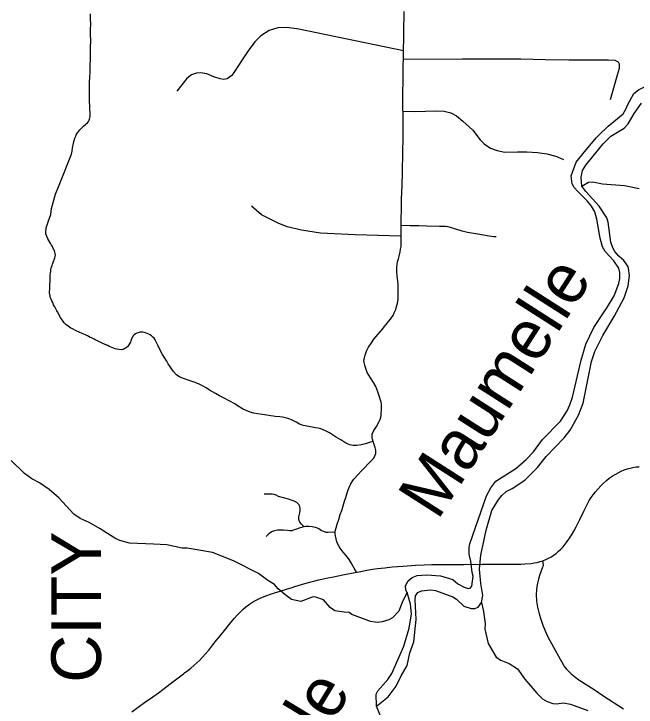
# Model space of a CAD drawing. Extents: x -19 to 366, y -4 to 359.
# Drawn here: x 139.407 to 140.409, y 193.777 to 194.893 of the extents above; entities that cross this region are included whole.
import ezdxf

# ---------------------------------------------------------------- set-up
doc = ezdxf.new("R2010")
doc.units = 0
for name, color, linetype in [('Level 31', 7, 'Continuous'), ('Level 32', 7, 'Continuous'), ('Level 35', 7, 'Continuous'), ('Level 60', 7, 'Continuous'), ('Level 63', 7, 'Continuous')]:
    doc.layers.add(name, color=color, linetype=linetype)

msp = doc.modelspace()

# ---------------------------------------------------------------- linework, layer by layer
at = {"layer": 'Level 31'}
for points in [[(139.5303, 194.7301), (139.53, 194.734), (139.5297, 194.7393), (139.5295, 194.7456), (139.5293, 194.7512), (139.5292, 194.7557), (139.5292, 194.76), (139.5292, 194.7657), (139.5293, 194.7715), (139.5294, 194.7774), (139.5294, 194.7829), (139.5298, 194.791), (139.5302, 194.7998), (139.5303, 194.8093), (139.5307, 194.821), (139.5309, 194.8394), (139.5312, 194.8498), (139.531, 194.8595), (139.531, 194.8679), (139.5311, 194.8762), (139.531, 194.8843), (139.5308, 194.8931)], [(140.0308, 194.5521), (140.0309, 194.5604), (140.0309, 194.5684), (140.031, 194.5729), (140.0313, 194.5788), (140.0315, 194.5948), (140.0323, 194.6172), (140.0325, 194.6224), (140.0328, 194.6318), (140.0329, 194.6394), (140.0331, 194.6489), (140.0333, 194.6595), (140.0335, 194.6693), (140.0336, 194.6777), (140.0337, 194.686), (140.0338, 194.6948), (140.0339, 194.7078), (140.034, 194.7166), (140.0339, 194.7253), (140.0338, 194.7317), (140.0336, 194.7412), (140.0335, 194.7514), (140.0336, 194.7594), (140.0336, 194.7719), (140.0337, 194.7792), (140.0339, 194.7954), (140.0341, 194.8017), (140.0341, 194.8051), (140.0342, 194.811), (140.0344, 194.8193), (140.0346, 194.83), (140.0347, 194.8395), (140.0349, 194.849), (140.0349, 194.8596), (140.035, 194.8716), (140.0355, 194.888), (140.0356, 194.8967)], [(140.0346, 194.8332), (139.8658, 194.8684), (139.8467, 194.8708), (139.8324, 194.8702), (139.8181, 194.866), (139.805, 194.8577), (139.7954, 194.8481), (139.7847, 194.8332), (139.7584, 194.7938), (139.7507, 194.7884), (139.7453, 194.7873), (139.7393, 194.7884), (139.7292, 194.7914), (139.7179, 194.7962), (139.7083, 194.798), (139.7011, 194.7974), (139.6934, 194.795), (139.6856, 194.789), (139.6695, 194.7687)], [(139.5606, 194.3578), (139.5586, 194.359), (139.5518, 194.3618), (139.5496, 194.3628), (139.5463, 194.3646), (139.5443, 194.3655), (139.542, 194.3668), (139.5392, 194.3679), (139.5366, 194.3692), (139.5325, 194.3713), (139.5304, 194.3722), (139.526, 194.3746), (139.5225, 194.3762), (139.52, 194.3773), (139.5173, 194.3785), (139.5126, 194.3806), (139.5079, 194.3827), (139.5018, 194.3858), (139.4993, 194.3871), (139.4946, 194.3901), (139.4909, 194.3932), (139.4886, 194.3954), (139.4862, 194.3986), (139.4825, 194.4042), (139.4775, 194.4133), (139.4764, 194.4151), (139.4732, 194.4214), (139.4714, 194.4247), (139.4699, 194.4284), (139.4683, 194.4313), (139.4672, 194.4337), (139.4661, 194.437), (139.4656, 194.4392), (139.465, 194.4438), (139.465, 194.4468), (139.4652, 194.449), (139.4655, 194.458), (139.4656, 194.4615), (139.4657, 194.4655), (139.4659, 194.4689), (139.466, 194.4726), (139.4663, 194.4765), (139.4667, 194.4785), (139.4671, 194.4807), (139.4677, 194.4842), (139.469, 194.4878), (139.4695, 194.4898), (139.4708, 194.4932), (139.4716, 194.4951), (139.4725, 194.4973), (139.4734, 194.5001), (139.4739, 194.5023), (139.4743, 194.5045), (139.474, 194.5071), (139.4734, 194.5093), (139.4726, 194.512), (139.4714, 194.5144), (139.4703, 194.5168), (139.4693, 194.5188), (139.4681, 194.5207), (139.4667, 194.523), (139.4653, 194.5255), (139.4637, 194.528), (139.462, 194.5309), (139.4608, 194.5337), (139.4598, 194.5363), (139.4591, 194.5389), (139.4588, 194.5413), (139.4588, 194.5438), (139.4592, 194.5465), (139.4596, 194.5487), (139.4627, 194.558), (139.467, 194.5699), (139.468, 194.5797), (139.4742, 194.6028), (139.4814, 194.6199), (139.5, 194.667), (139.501, 194.6719), (139.502, 194.6771), (139.503, 194.6818), (139.5036, 194.6853), (139.5044, 194.6891), (139.5055, 194.6928), (139.5069, 194.6961), (139.5085, 194.6993), (139.5103, 194.702), (139.5118, 194.7041), (139.5137, 194.7063), (139.5156, 194.7082), (139.5176, 194.7102), (139.5202, 194.7127), (139.5221, 194.7144), (139.5238, 194.716), (139.5257, 194.7177), (139.5273, 194.7197), (139.5286, 194.722), (139.5293, 194.7237), (139.5298, 194.7255), (139.5302, 194.7276), (139.5303, 194.7301)], [(139.9857, 194.2047), (139.9846, 194.2086), (139.9841, 194.2106), (139.9839, 194.2125), (139.9839, 194.2145), (139.9843, 194.2165), (139.9867, 194.2224), (139.9911, 194.2288), (139.9955, 194.237), (139.9968, 194.2402), (139.9979, 194.2439), (139.9987, 194.2476), (139.9993, 194.2583), (139.9992, 194.2615), (139.9989, 194.2647), (139.9984, 194.2679), (139.9975, 194.271), (139.9961, 194.2763), (139.9933, 194.2844), (139.9899, 194.2929), (139.9863, 194.2995), (139.9813, 194.3069), (139.9759, 194.3159), (139.9733, 194.324), (139.9722, 194.3277), (139.9714, 194.3316), (139.9709, 194.3355), (139.9715, 194.3395), (139.9727, 194.3438), (139.9748, 194.3502), (139.9763, 194.3534), (139.9781, 194.3564), (139.9828, 194.3635), (139.987, 194.3692), (139.9933, 194.3768), (139.9972, 194.3814), (140.0005, 194.3853), (140.0033, 194.389), (140.0062, 194.3922), (140.0106, 194.3979), (140.0133, 194.4014), (140.0158, 194.4048), (140.0177, 194.4077), (140.0197, 194.4116), (140.022, 194.4173), (140.0229, 194.4198), (140.0239, 194.4235), (140.0246, 194.4272), (140.0257, 194.4332), (140.0259, 194.4428), (140.0261, 194.4511), (140.0261, 194.4572), (140.0254, 194.4631), (140.0245, 194.471), (140.0237, 194.4785), (140.0238, 194.4852), (140.0242, 194.4894), (140.0249, 194.4936), (140.0262, 194.4986), (140.0274, 194.503), (140.0289, 194.5098), (140.0299, 194.5143), (140.0306, 194.5185), (140.0307, 194.5273), (140.0308, 194.5378), (140.0309, 194.5457), (140.0308, 194.5521)], [(139.9857, 194.2047), (139.9836, 194.204), (139.9816, 194.2036), (139.9779, 194.2024), (139.9732, 194.2009), (139.9661, 194.1995), (139.9593, 194.1984), (139.9565, 194.1982), (139.9537, 194.1982), (139.9509, 194.1986), (139.9481, 194.1992), (139.9455, 194.2002), (139.9402, 194.203), (139.9336, 194.2072), (139.9248, 194.2122), (139.9152, 194.2185), (139.9089, 194.2219), (139.9054, 194.2234), (139.9013, 194.2248), (139.8971, 194.226), (139.8928, 194.2268), (139.8847, 194.228), (139.8763, 194.2296), (139.8732, 194.2303), (139.8702, 194.2313), (139.8673, 194.2326), (139.8615, 194.2356), (139.8543, 194.2395), (139.8516, 194.2405), (139.8484, 194.2416), (139.8443, 194.2428), (139.84, 194.2436), (139.8357, 194.2441), (139.8282, 194.2449), (139.8177, 194.2464), (139.8075, 194.248), (139.7997, 194.2493), (139.7935, 194.2504), (139.7878, 194.2518), (139.7812, 194.2543), (139.7754, 194.2571), (139.7686, 194.2614), (139.7628, 194.2654), (139.7552, 194.2696), (139.7446, 194.2748), (139.7382, 194.2783), (139.7318, 194.2817), (139.7272, 194.2845), (139.7223, 194.2874), (139.7169, 194.2908), (139.711, 194.2944), (139.7047, 194.2973), (139.6976, 194.3003), (139.688, 194.3036), (139.6764, 194.3075), (139.6738, 194.3087), (139.6713, 194.3102), (139.669, 194.312), (139.6638, 194.3176), (139.6595, 194.3241), (139.6584, 194.3258), (139.6558, 194.3298), (139.6534, 194.3338), (139.6503, 194.3387), (139.6465, 194.3449), (139.6427, 194.3516), (139.6389, 194.3595), (139.6347, 194.3684), (139.6331, 194.3707), (139.6313, 194.3727), (139.6292, 194.3746), (139.627, 194.3762), (139.6246, 194.3776), (139.622, 194.3787), (139.6194, 194.3796), (139.6171, 194.3802), (139.6148, 194.3806), (139.6124, 194.3806), (139.61, 194.3804), (139.6077, 194.3798), (139.6054, 194.379), (139.6033, 194.3779), (139.6013, 194.3765), (139.5996, 194.3749), (139.5969, 194.3699), (139.5957, 194.3668), (139.5949, 194.3647), (139.5939, 194.3627), (139.5926, 194.3603), (139.5908, 194.3576), (139.5883, 194.3555), (139.5861, 194.3541), (139.5832, 194.3528), (139.5801, 194.3524), (139.5766, 194.3526), (139.573, 194.3533), (139.5705, 194.354), (139.5649, 194.3558), (139.5625, 194.3568), (139.5606, 194.3578)], [(139.9247, 194.0587), (139.9252, 194.0625), (139.9259, 194.0657), (139.9275, 194.0715), (139.9303, 194.0793), (139.9326, 194.087), (139.935, 194.0936), (139.9372, 194.101), (139.9397, 194.1086), (139.9416, 194.1146), (139.9439, 194.1222), (139.9455, 194.127), (139.9481, 194.1332), (139.9495, 194.1363), (139.9511, 194.1393), (139.953, 194.1421), (139.9552, 194.1447), (139.9607, 194.1507), (139.9675, 194.1579), (139.9821, 194.1729), (139.987, 194.178), (139.9899, 194.1851), (139.9901, 194.1876), (139.99, 194.1901), (139.9896, 194.1926), (139.9889, 194.195), (139.9857, 194.2047)], [(140.2586, 194.0127), (140.2636, 194.0146), (140.2681, 194.0167), (140.2724, 194.0191), (140.2759, 194.0214), (140.2801, 194.0245), (140.284, 194.0279), (140.2878, 194.0314), (140.2914, 194.0352), (140.2947, 194.0392), (140.2978, 194.0434), (140.3005, 194.0472), (140.3047, 194.0538), (140.3087, 194.0605), (140.3125, 194.0674), (140.3184, 194.0791), (140.3249, 194.0924), (140.3269, 194.0968), (140.3301, 194.1032), (140.3335, 194.1094), (140.3365, 194.1143), (140.3398, 194.119), (140.3433, 194.1235), (140.3475, 194.1285), (140.3519, 194.1332), (140.3565, 194.1377), (140.3613, 194.142), (140.3657, 194.1454), (140.3702, 194.1487), (140.3749, 194.1516), (140.3797, 194.1543), (140.3847, 194.1568), (140.3898, 194.159), (140.395, 194.1608), (140.399, 194.1619), (140.4038, 194.163), (140.4086, 194.1637), (140.4135, 194.1641)], [(139.8746, 194.0674), (139.8706, 194.0718), (139.8679, 194.0748), (139.8665, 194.0777), (139.8662, 194.0802), (139.8661, 194.0833), (139.8664, 194.0857), (139.8674, 194.0898), (139.8683, 194.0937), (139.8683, 194.0969), (139.8676, 194.1002), (139.8662, 194.1031), (139.8626, 194.1064), (139.8585, 194.1088), (139.8555, 194.1099), (139.8495, 194.112), (139.8415, 194.1142), (139.8334, 194.1162), (139.8295, 194.1182), (139.8263, 194.1194), (139.8232, 194.1198), (139.8183, 194.1198), (139.8103, 194.12)], [(139.8746, 194.0674), (139.8721, 194.0669), (139.8665, 194.0653), (139.8621, 194.0633), (139.8587, 194.0623), (139.8548, 194.061), (139.8516, 194.0609), (139.8477, 194.0612), (139.8416, 194.062), (139.8366, 194.0621), (139.8319, 194.062), (139.827, 194.0609), (139.8223, 194.059), (139.8167, 194.0549), (139.8137, 194.0519)], [(139.9247, 194.0587), (139.9135, 194.058), (139.9099, 194.0583), (139.9061, 194.0595), (139.9025, 194.0609), (139.8982, 194.0638), (139.8959, 194.0651), (139.8927, 194.0662), (139.8874, 194.0674), (139.8822, 194.0679), (139.877, 194.0679), (139.8746, 194.0674)], [(139.9586, 193.9943), (139.9552, 194.0007), (139.9529, 194.0043), (139.9504, 194.0093), (139.9472, 194.0145), (139.9442, 194.0183), (139.9409, 194.0224), (139.9373, 194.0267), (139.9323, 194.0329), (139.9307, 194.0355), (139.9288, 194.0393), (139.9272, 194.0432), (139.9248, 194.0527), (139.9246, 194.056), (139.9247, 194.0587)], [(139.9586, 193.9943), (139.9629, 193.9951), (139.9755, 193.9974), (139.9847, 193.999), (139.9926, 194.0001), (140.0045, 194.0015), (140.0164, 194.0028), (140.0335, 194.0042), (140.0476, 194.0053), (140.054, 194.0055), (140.0679, 194.006), (140.0802, 194.0064), (140.0951, 194.0065), (140.1068, 194.0066), (140.1193, 194.0067), (140.1317, 194.0069), (140.161, 194.007), (140.173, 194.007), (140.1975, 194.0071), (140.2232, 194.0074), (140.23, 194.0077), (140.2397, 194.0084), (140.2446, 194.0091), (140.2494, 194.01), (140.2543, 194.0113), (140.2586, 194.0127)], [(140.2586, 194.0127), (140.2588, 194.0097), (140.259, 194.0051), (140.2577, 194.0008), (140.2533, 193.9891), (140.2515, 193.983), (140.2501, 193.9768), (140.2491, 193.9705), (140.2484, 193.9661), (140.248, 193.9586), (140.2486, 193.9474), (140.2504, 193.9378), (140.2528, 193.927), (140.2553, 193.9187), (140.2585, 193.909), (140.2623, 193.8997), (140.2669, 193.89), (140.2759, 193.8734), (140.2867, 193.8545), (140.2936, 193.8421), (140.2967, 193.838), (140.3045, 193.8309), (140.3099, 193.8263), (140.3169, 193.8209), (140.3411, 193.8054), (140.3569, 193.7949), (140.3883, 193.7743)], [(139.5975, 193.7697), (139.6178, 193.7843), (139.6309, 193.7937), (139.6401, 193.8003), (139.6472, 193.8057), (139.6589, 193.8144), (139.6802, 193.8305), (139.6823, 193.8321), (139.6873, 193.8359), (139.6923, 193.8399), (139.6972, 193.844), (139.7019, 193.8482), (139.7066, 193.8525), (139.7154, 193.8621), (139.721, 193.8688), (139.7278, 193.8771), (139.7338, 193.8846), (139.7396, 193.8918), (139.7465, 193.9006), (139.7543, 193.9105), (139.7619, 193.9195), (139.7673, 193.9256), (139.7726, 193.9311), (139.7767, 193.9349), (139.7809, 193.9385), (139.7853, 193.9419), (139.7899, 193.945), (139.793, 193.9469), (139.8036, 193.9526), (139.8127, 193.9562), (139.822, 193.9594), (139.8257, 193.9606), (139.8285, 193.9615), (139.8344, 193.9632), (139.8374, 193.9644), (139.846, 193.9671), (139.8553, 193.9698), (139.8597, 193.9712), (139.8652, 193.9729), (139.8758, 193.976), (139.8838, 193.9782), (139.8982, 193.9819), (139.9098, 193.9844), (139.9218, 193.987), (139.9368, 193.9898), (139.9586, 193.9943)]]:
    msp.add_lwpolyline(points, dxfattribs=at)
at = {"layer": 'Level 32'}
for points in [[(140.0344, 194.8199), (140.1296, 194.8204), (140.2233, 194.8204), (140.2624, 194.8193), (140.3006, 194.8187), (140.3645, 194.8187), (140.3744, 194.8182), (140.3797, 194.8156), (140.3814, 194.8125), (140.3814, 194.8049), (140.3783, 194.7942), (140.3671, 194.7545)], [(140.0337, 194.7361), (140.0525, 194.7357), (140.0873, 194.7367), (140.1, 194.7361), (140.1107, 194.7334), (140.1197, 194.7287), (140.1301, 194.7203), (140.1458, 194.7056), (140.1578, 194.6902), (140.1642, 194.6836), (140.1745, 194.6769), (140.1852, 194.6729), (140.1976, 194.6705), (140.218, 194.6708), (140.233, 194.6708), (140.2504, 194.6698), (140.2654, 194.6675), (140.2795, 194.6638), (140.2918, 194.6588)], [(140.0308, 194.5351), (139.9565, 194.5374), (139.9011, 194.5398), (139.8706, 194.5446), (139.8474, 194.55), (139.833, 194.5559), (139.8062, 194.5697), (139.7901, 194.5834)], [(140.1834, 194.5341), (140.18, 194.5342), (140.1722, 194.5351), (140.154, 194.5382), (140.1377, 194.5408), (140.1289, 194.543), (140.1202, 194.5456), (140.1103, 194.5493), (140.1061, 194.5504), (140.102, 194.5508), (140.0923, 194.5506), (140.0723, 194.5513), (140.0591, 194.5519), (140.0451, 194.552), (140.0308, 194.5521)]]:
    msp.add_lwpolyline(points, dxfattribs=at)
at = {"layer": 'Level 35'}
for points in [[(140.3636, 194.7121), (140.3878, 194.7321), (140.3923, 194.7394), (140.3955, 194.7471), (140.405, 194.7647), (140.4125, 194.7709), (140.4361, 194.7827), (140.4465, 194.7927), (140.4531, 194.8031), (140.4596, 194.8206), (140.4728, 194.8455), (140.476, 194.8558), (140.4777, 194.8684), (140.4775, 194.8756), (140.4754, 194.8888), (140.4643, 194.9163)], [(140.3809, 194.503), (140.3748, 194.5102), (140.3714, 194.5163), (140.3679, 194.5254), (140.3636, 194.5576), (140.3617, 194.5644), (140.3495, 194.5833), (140.3279, 194.6068), (140.3214, 194.6155), (140.3206, 194.6303), (140.3228, 194.6409), (140.3277, 194.6493), (140.3559, 194.6839), (140.3683, 194.6961), (140.3895, 194.7091), (140.3958, 194.7159), (140.4056, 194.7326), (140.4176, 194.749)], [(140.349, 194.6976), (140.3636, 194.7121)], [(140.3612, 194.4186), (140.3736, 194.439), (140.3812, 194.4588), (140.3826, 194.4668), (140.3828, 194.4767), (140.3808, 194.4835), (140.373, 194.4955), (140.3591, 194.5105), (140.3549, 194.518), (140.3512, 194.5319), (140.3458, 194.5626), (140.3422, 194.5743), (140.3371, 194.5833), (140.3298, 194.5919), (140.3151, 194.6068), (140.3094, 194.6136), (140.3058, 194.6196), (140.3041, 194.6321), (140.3124, 194.6542), (140.3235, 194.6681), (140.3446, 194.6935), (140.349, 194.6976)], [(140.3214, 194.6155), (140.3323, 194.6219), (140.3391, 194.6228), (140.3547, 194.6196), (140.3902, 194.6168), (140.4138, 194.6119)], [(139.9911, 193.7788), (140.0099, 193.7937), (140.0227, 193.8108), (140.0309, 193.8275), (140.0403, 193.8439), (140.0448, 193.8644), (140.0511, 193.8819), (140.0547, 193.9183), (140.0531, 193.9502), (140.0538, 193.9562), (140.0576, 193.9616), (140.0632, 193.9642), (140.078, 193.9658), (140.0859, 193.9647), (140.114, 193.9546), (140.1196, 193.9508), (140.1318, 193.9395), (140.1432, 193.9357), (140.1492, 193.9357), (140.1549, 193.938), (140.1601, 193.9453), (140.1623, 193.9566), (140.1589, 193.976), (140.1569, 193.9991), (140.1591, 194.0215), (140.1676, 194.0621), (140.1769, 194.0933), (140.1867, 194.11), (140.1927, 194.1176), (140.1995, 194.1241), (140.2093, 194.1291), (140.23, 194.1424), (140.2503, 194.163), (140.2643, 194.1805), (140.2929, 194.2106), (140.3026, 194.2227), (140.3162, 194.2471), (140.3236, 194.2661), (140.3373, 194.3333), (140.3422, 194.3496), (140.3553, 194.3755), (140.3737, 194.4059), (140.3895, 194.4359), (140.3958, 194.4553), (140.398, 194.4716), (140.3968, 194.4837), (140.3957, 194.4868), (140.3892, 194.4962), (140.3809, 194.503)], [(140.1428, 194.0119), (140.1399, 194.0232), (140.1401, 194.0339), (140.1415, 194.0399), (140.1681, 194.1174), (140.1751, 194.1301), (140.1832, 194.1408), (140.215, 194.1611), (140.2317, 194.1758), (140.2436, 194.1882), (140.258, 194.2078), (140.2869, 194.2371), (140.298, 194.254), (140.3023, 194.2635), (140.3063, 194.2761), (140.3204, 194.3356), (140.3278, 194.3611), (140.3406, 194.3883), (140.3564, 194.4117)], [(140.3564, 194.4117), (140.3612, 194.4186)], [(140.0402, 193.9615), (140.0328, 193.947), (140.027, 193.9314), (140.017, 193.9206), (140.011, 193.9174), (140.0001, 193.9142), (139.9926, 193.9133), (139.9812, 193.915), (139.9516, 193.9263), (139.947, 193.9296), (139.939, 193.9299), (139.9239, 193.9323), (139.9166, 193.9375), (139.9058, 193.9498), (139.8936, 193.9541), (139.8891, 193.9544), (139.8692, 193.9473), (139.854, 193.9504), (139.8433, 193.9582), (139.8326, 193.9675), (139.8268, 193.9743), (139.8161, 193.9809), (139.8011, 193.9924), (139.7611, 194.0126), (139.7269, 194.0261), (139.6863, 194.033), (139.6784, 194.0332), (139.6534, 194.0381), (139.6322, 194.0396), (139.5936, 194.0409), (139.578, 194.0455), (139.57, 194.0492), (139.5463, 194.0643), (139.5284, 194.0743), (139.5143, 194.0809), (139.504, 194.0875), (139.4797, 194.1137), (139.4644, 194.1275), (139.4487, 194.1382), (139.4365, 194.1444), (139.4246, 194.153), (139.4031, 194.1739)], [(140.0402, 193.9615), (140.0382, 193.9653), (140.0377, 193.9722), (140.042, 193.9804), (140.0486, 193.9856), (140.0566, 193.9892), (140.0722, 193.99), (140.0938, 193.9883), (140.1138, 193.9823), (140.122, 193.9757), (140.1322, 193.9703), (140.1385, 193.9681), (140.1418, 193.9686), (140.1445, 193.9716), (140.1464, 193.9881), (140.1448, 193.9938), (140.1428, 194.0119)], [(139.9371, 193.6748), (139.9607, 193.6851), (139.9742, 193.6884), (139.9802, 193.6915), (139.988, 193.6985), (139.9932, 193.7065), (140.0015, 193.7253), (140.0033, 193.7355), (140.0031, 193.7458), (140.0018, 193.7522), (139.9911, 193.7788), (139.9905, 193.7979), (139.9934, 193.8033), (140.0093, 193.8218), (140.0156, 193.8314), (140.0348, 193.8753), (140.0438, 193.904), (140.0471, 193.9275), (140.0457, 193.9427), (140.0402, 193.9615)], [(140.1601, 193.9453), (140.1632, 193.9312), (140.1659, 193.9111), (140.1656, 193.9024), (140.1706, 193.8797), (140.1836, 193.8573), (140.1911, 193.8524), (140.2044, 193.8472), (140.2177, 193.8385), (140.2295, 193.8222), (140.2492, 193.7995), (140.258, 193.7905), (140.2659, 193.7863), (140.275, 193.7829), (140.2807, 193.7822), (140.292, 193.7838), (140.303, 193.7819), (140.3314, 193.7714)]]:
    msp.add_lwpolyline(points, dxfattribs=at)
at = {"layer": 'Level 60'}
for points in [[(146.7783, 1.697), (146.5788, 10.3131), (146.3785, 18.9294), (146.1776, 27.5458), (145.9759, 36.1624), (145.7736, 44.7791), (145.5705, 53.396), (145.3668, 62.013), (145.1624, 70.6301), (144.9572, 79.2474), (144.7514, 87.8648), (144.5449, 96.4823), (144.3377, 105.1), (144.1299, 113.7179), (143.9213, 122.3359), (143.712, 130.954), (143.5021, 139.5723), (143.2915, 148.1907), (143.0802, 156.8092), (142.8682, 165.4279), (142.6555, 174.0468), (142.4422, 182.6658), (142.2282, 191.2849), (142.0135, 199.9042), (141.7981, 208.5236), (141.582, 217.1432), (141.3653, 225.7629), (141.1479, 234.3828), (140.9298, 243.0028), (140.711, 251.623), (140.4916, 260.2433), (140.2715, 268.8638), (140.0508, 277.4844), (139.8293, 286.1051), (139.6072, 294.726), (139.3845, 303.3471), (139.161, 311.9683), (138.937, 320.5896), (138.7122, 329.2111), (138.4868, 337.8328), (138.2607, 346.4546)], [(139.4406, 1.5315), (139.2511, 10.1473), (139.0608, 18.7633), (138.8699, 27.3793), (138.6784, 35.9956), (138.4861, 44.6119), (138.2932, 53.2285), (138.0997, 61.8451), (137.9055, 70.4619), (137.7106, 79.0789), (137.5151, 87.6959), (137.319, 96.3132), (137.1221, 104.9306), (136.9247, 113.5481), (136.7265, 122.1658), (136.5278, 130.7836), (136.3283, 139.4016), (136.1282, 148.0197), (135.9275, 156.6379), (135.7261, 165.2564), (135.5241, 173.8749), (135.3214, 182.4936), (135.1181, 191.1125), (134.9141, 199.7315), (134.7095, 208.3506), (134.5043, 216.9699), (134.2984, 225.5894), (134.0919, 234.209), (133.8847, 242.8288), (133.6769, 251.4487), (133.4685, 260.0687), (133.2594, 268.6889), (133.0497, 277.3093), (132.8393, 285.9298), (132.6283, 294.5504), (132.4167, 303.1713), (132.2044, 311.7922), (131.9916, 320.4133), (131.778, 329.0346), (131.5639, 337.656), (131.3491, 346.2776)], [(0, 189.5162), (7.1121, 189.5206), (14.2243, 189.5339), (21.3364, 189.556), (28.4484, 189.5869), (35.5605, 189.6267), (42.6725, 189.6754), (49.7844, 189.7329), (56.8962, 189.7992), (64.0079, 189.8744), (71.1196, 189.9584), (78.2311, 190.0512), (85.3425, 190.1529), (92.4538, 190.2635), (99.5649, 190.3829), (106.6759, 190.5111), (113.7867, 190.6482), (120.8974, 190.7941), (128.0078, 190.9489), (135.1181, 191.1125), (142.2282, 191.2849), (149.338, 191.4662), (156.4476, 191.6563), (163.5569, 191.8553), (170.666, 192.0631), (177.7749, 192.2798), (184.8835, 192.5053), (191.9917, 192.7396), (199.0997, 192.9828), (206.2074, 193.2348), (213.3147, 193.4956), (220.4218, 193.7653), (227.5285, 194.0438), (234.6348, 194.3312), (241.7408, 194.6274), (248.8464, 194.9324), (255.9516, 195.2463), (263.0564, 195.569), (270.1608, 195.9005), (277.2648, 196.2409), (284.3683, 196.5901), (291.4715, 196.9481), (298.5741, 197.315), (305.6763, 197.6907), (312.7781, 198.0753), (319.8793, 198.4686), (326.9801, 198.8708), (334.0804, 199.2818), (341.1801, 199.7017)]]:
    msp.add_spline(points, degree=3, dxfattribs=at)

# ---------------------------------------------------------------- texts
at = {"layer": 'Level 35'}
for s, rotation, p in [('Maumelle', 57.3987, (140.0894, 194.0763)), ('Little', 58.6889, (139.8339, 193.6095))]:
    msp.add_text(s, height=0.08, rotation=rotation, dxfattribs=at).set_placement(p)
at = {"layer": 'Level 63'}
msp.add_text('CITY', height=0.08, rotation=90.0518, dxfattribs=at).set_placement((139.5477, 193.8164))

doc.saveas('drawing.dxf')
